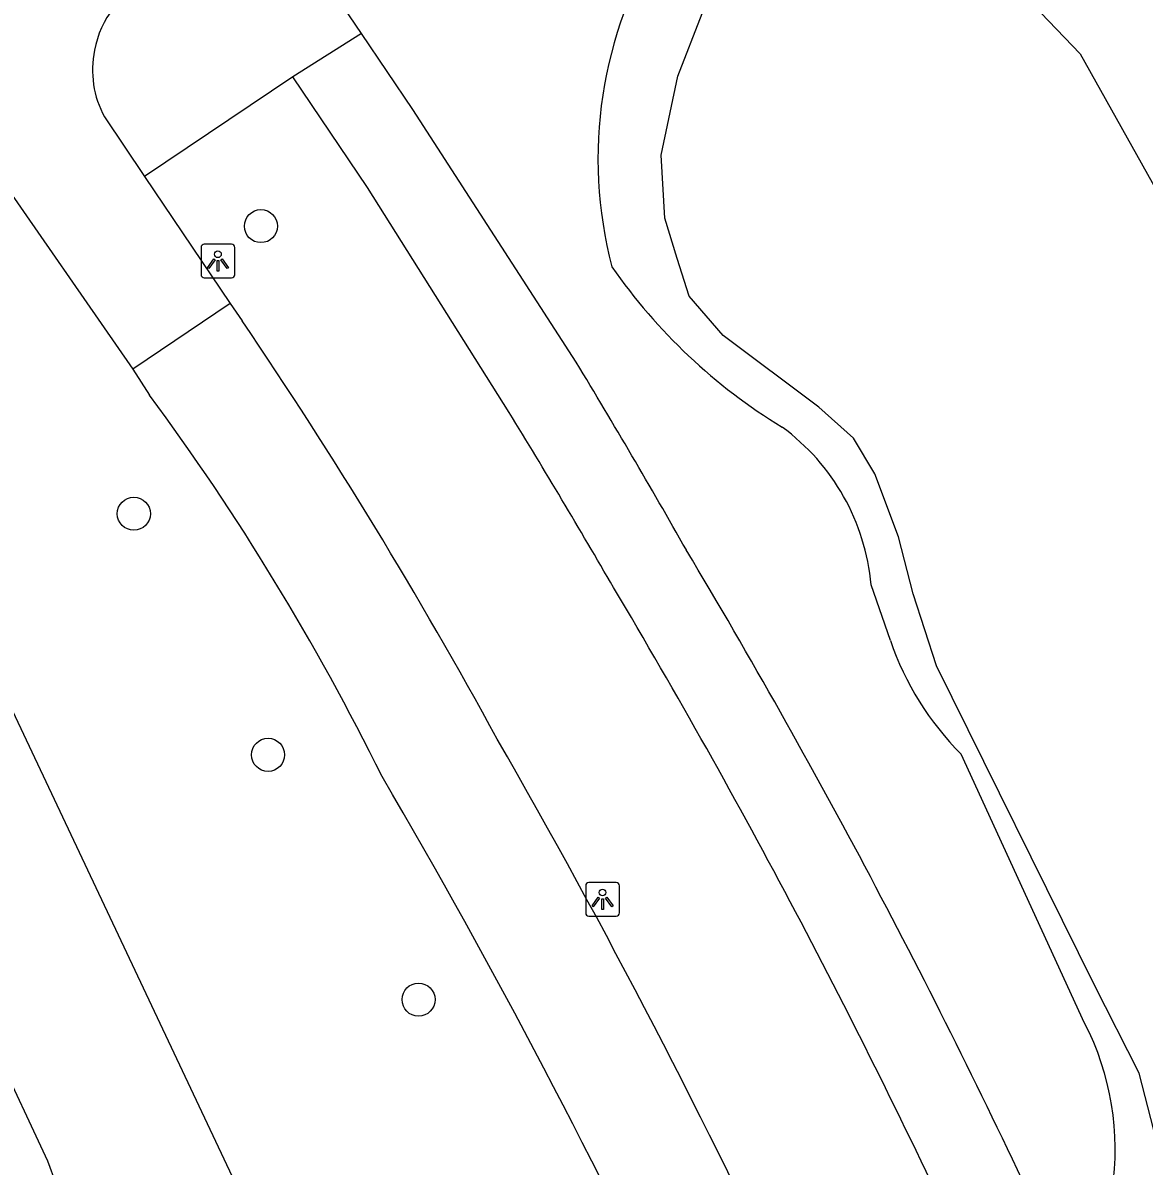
# Model space of a CAD drawing. Extents: x 159040 to 160094, y 381214 to 382518.
# Drawn here: x 159384.31 to 159417.5, y 382268.86 to 382302.69 of the extents above; entities that cross this region are included whole.
import ezdxf

# ---------------------------------------------------------------- set-up
doc = ezdxf.new("R2010")
doc.units = 0
for name, color, linetype in [('IMGEO_Boom', 7, 'Continuous'), ('IMGEO_Fietspad_gesloten', 7, 'Continuous'), ('IMGEO_Fietspad_open', 7, 'Continuous'), ('IMGEO_Groenvoorziening', 7, 'Continuous'), ('IMGEO_Lichtpunt', 7, 'Continuous'), ('IMGEO_Voetpad_open', 7, 'Continuous'), ('IMGEO_Waterloop', 7, 'Continuous')]:
    doc.layers.add(name, color=color, linetype=linetype)

msp = doc.modelspace()

# ---------------------------------------------------------------- linework, layer by layer
at = {"layer": 'IMGEO_Boom'}
for centre in [(159391.355, 382296.672), (159387.592, 382288.162), (159391.564, 382281.028), (159396.02, 382273.785)]:
    msp.add_circle(centre, 0.489, dxfattribs=at)
at = {"layer": 'IMGEO_Fietspad_gesloten'}
for points in [[(159386.724, 382299.902), (159387.911, 382298.138)], [(159383.376, 382298.454), (159387.567, 382292.444)], [(159387.911, 382298.138), (159390.441, 382294.379)], [(159390.441, 382294.379), (159387.567, 382292.444)]]:
    msp.add_lwpolyline(points, dxfattribs=at)
for centre, radius, start, end in [((159389.07, 382301.431), 2.676, 111.1828, 170.4699), ((159389.244, 382301.284), 2.874, 168.1573, 208.7451)]:
    msp.add_arc(centre, radius, start, end, dxfattribs=at)
at = {"layer": 'IMGEO_Fietspad_open'}
for points in [[(159390.441, 382294.379), (159390.797, 382293.867)], [(159387.567, 382292.444), (159388.057, 382291.671)]]:
    msp.add_lwpolyline(points, dxfattribs=at)
for centre, radius, start, end in [((159267.223, 382209.957), 149.371, 28.61483, 34.1776), ((159328.165, 382247.414), 74.47, 26.27707, 36.46208), ((159203.304, 382169.335), 224.993, 24.97293, 29.90046), ((159217.197, 382176), 206.126, 24.93599, 30.42454)]:
    msp.add_arc(centre, radius, start, end, dxfattribs=at)
at = {"layer": 'IMGEO_Groenvoorziening'}
for points in [[(159395.205, 382258.594), (159374.36, 382302.742), (159376.349, 382304.177)], [(159409.985, 382284.415), (159409.416, 382286.056)], [(159415.734, 382273.093), (159412.081, 382281.048)], [(159384.897, 382204.066), (159391.603, 382222.34), (159392.913, 382226.524), (159393.845, 382230.808), (159394.39, 382235.158), (159394.544, 382239.539), (159394.306, 382243.917), (159394.073, 382245.528), (159392.572, 382250.522), (159390.845, 382254.868), (159388.589, 382260.019), (159386.531, 382264.979), (159385.05, 382269.009), (159383.506, 382272.28)]]:
    msp.add_lwpolyline(points, dxfattribs=at)
for centre, radius, start, end in [((159413.858, 382298.663), 12.527, 147.9617, 194.7701), ((159415.461, 382304.985), 16.694, 214.7537, 238.6673), ((159402.93, 382285.474), 6.512, 5.1276, 53.7578), ((159418.318, 382287.267), 8.807, 198.8907, 224.9148), ((159408.527, 382269.363), 8.115, 351.3603, 27.3653)]:
    msp.add_arc(centre, radius, start, end, dxfattribs=at)
at = {"layer": 'IMGEO_Lichtpunt'}
for p, q in [((159389.583, 382296.041), (159389.583, 382295.234)), ((159389.583, 382296.041), (159389.583, 382295.234)), ((159390.485, 382296.136), (159389.677, 382296.136)), ((159390.485, 382296.136), (159389.677, 382296.136)), ((159390.579, 382295.234), (159390.579, 382296.041)), ((159390.579, 382295.234), (159390.579, 382296.041)), ((159389.677, 382295.14), (159390.485, 382295.14)), ((159389.677, 382295.14), (159390.485, 382295.14)), ((159400.967, 382277.156), (159400.967, 382276.349)), ((159400.967, 382277.156), (159400.967, 382276.349)), ((159401.869, 382277.251), (159401.061, 382277.251)), ((159401.869, 382277.251), (159401.061, 382277.251)), ((159401.963, 382276.349), (159401.963, 382277.156)), ((159401.963, 382276.349), (159401.963, 382277.156)), ((159401.061, 382276.255), (159401.869, 382276.255)), ((159401.061, 382276.255), (159401.869, 382276.255))]:
    msp.add_line(p, q, dxfattribs=at)
for points in [[(159389.957, 382295.705), (159389.996, 382295.677), (159389.808, 382295.415), (159389.77, 382295.442), (159389.957, 382295.705)], [(159390.059, 382295.657), (159390.106, 382295.657), (159390.106, 382295.335), (159390.059, 382295.335), (159390.059, 382295.657)], [(159390.169, 382295.677), (159390.207, 382295.704), (159390.394, 382295.442), (159390.355, 382295.414), (159390.169, 382295.677)], [(159401.341, 382276.82), (159401.38, 382276.792), (159401.192, 382276.53), (159401.154, 382276.557), (159401.341, 382276.82)], [(159401.443, 382276.772), (159401.49, 382276.772), (159401.49, 382276.45), (159401.443, 382276.45), (159401.443, 382276.772)], [(159401.553, 382276.792), (159401.591, 382276.819), (159401.778, 382276.557), (159401.739, 382276.529), (159401.553, 382276.792)]]:
    msp.add_lwpolyline(points, dxfattribs=at)
for centre in [(159390.082, 382295.839), (159401.466, 382276.954)]:
    msp.add_circle(centre, 0.0994, dxfattribs=at)
for centre, start, end in [((159389.677, 382296.041), 90, 180), ((159389.677, 382296.041), 90, 180), ((159390.485, 382296.041), 0, 90), ((159390.485, 382296.041), 0, 90), ((159389.677, 382295.234), 180, 270), ((159389.677, 382295.234), 180, 270), ((159390.485, 382295.234), 270, 0), ((159390.485, 382295.234), 270, 360), ((159401.061, 382277.156), 90, 180), ((159401.061, 382277.156), 90, 180), ((159401.869, 382277.156), 0, 90), ((159401.869, 382277.156), 0, 90), ((159401.061, 382276.349), 180, 270), ((159401.061, 382276.349), 180, 270), ((159401.869, 382276.349), 270, 0), ((159401.869, 382276.349), 270, 360)]:
    msp.add_arc(centre, 0.0946, start, end, dxfattribs=at)
at = {"layer": 'IMGEO_Voetpad_open'}
for points in [[(159394.334, 382302.372), (159393.417, 382303.733)], [(159394.334, 382302.372), (159392.295, 382301.088)], [(159400.685, 382292.646), (159395.85, 382300.123), (159394.334, 382302.372)], [(159392.295, 382301.088), (159387.911, 382298.138)], [(159398.704, 382291.156), (159394.505, 382297.811), (159392.295, 382301.088)]]:
    msp.add_lwpolyline(points, dxfattribs=at)
for centre, radius, start, end in [((159204.627, 382173.858), 229.237, 29.60035, 31.21081), ((159185.504, 382160.483), 250.059, 30.12298, 31.50471), ((159217.519, 382175.666), 217.187, 25.01141, 30.86585), ((159216.964, 382175.909), 215.12, 24.91053, 30.77438)]:
    msp.add_arc(centre, radius, start, end, dxfattribs=at)
at = {"layer": 'IMGEO_Waterloop'}
for points in [[(159417.783, 382269.922), (159417.352, 382271.605), (159416.018, 382274.234), (159411.356, 382283.659), (159410.658, 382285.794), (159410.227, 382287.478), (159409.529, 382289.347), (159408.892, 382290.394), (159407.866, 382291.318), (159405.032, 382293.433), (159404.026, 382294.603), (159403.677, 382295.712), (159403.307, 382296.903), (159403.204, 382298.772), (159403.697, 382301.113), (159404.416, 382302.961)], [(159414.436, 382302.981), (159415.607, 382301.77), (159418.666, 382296.308)]]:
    msp.add_lwpolyline(points, dxfattribs=at)

doc.saveas('drawing.dxf')
